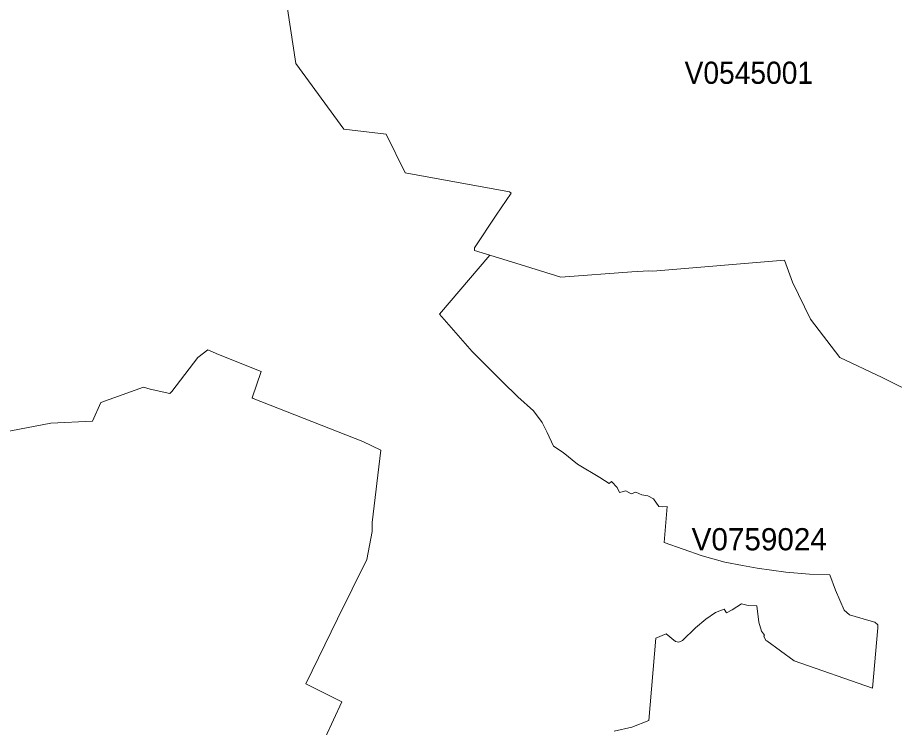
# Model space of a CAD drawing. Extents: x 369010 to 735936, y 6377141 to 6616555.
# Drawn here: x 586660 to 590615, y 6486714 to 6489915 of the extents above; entities that cross this region are included whole.
import ezdxf
from ezdxf.enums import TextEntityAlignment as Align

# ---------------------------------------------------------------- set-up
doc = ezdxf.new("R2010")
doc.units = 0
doc.header["$LTSCALE"] = 40
doc.layers.add('3', color=7, linetype='Continuous', lineweight=13)
doc.layers.add('4', color=7, linetype='Continuous')

msp = doc.modelspace()

# ---------------------------------------------------------------- linework, layer by layer
at = {"layer": '3'}
for points in [[(589120.92, 6487953.53), (589076.4, 6487982.33), (589047.6, 6488043.89), (589025.59, 6488088.25), (588986.2, 6488142.04), (588915.53, 6488204.93), (588847.51, 6488271.79), (588710.31, 6488408.66), (588562.35, 6488577.64), (588789.58, 6488843.77), (588720.24, 6488865.12), (588720.9, 6488875.88), (588818.88, 6489023.68), (588885.91, 6489122.81), (588877.96, 6489128.77), (588408.43, 6489214.34), (588322.7, 6489389.44), (588131.37, 6489412.11), (587914.23, 6489707.7), (587867.23, 6490024.81)], [(587867.23, 6490024.81), (587914.23, 6489707.7), (588131.37, 6489412.11), (588322.7, 6489389.44), (588408.43, 6489214.34), (588877.96, 6489128.77), (588885.91, 6489122.81), (588818.88, 6489023.68), (588720.9, 6488875.88), (588720.24, 6488865.12), (588789.58, 6488843.77), (588949.96, 6488794.45), (589110.33, 6488744.14), (589429.42, 6488768.14), (589507.54, 6488772.94), (589525.08, 6488770.79), (590118.08, 6488820.44), (590154.83, 6488721.47), (590235.92, 6488555.47), (590368.66, 6488381.69), (590558.49, 6488291.98), (590732.27, 6488206.42)], [(588789.58, 6488843.77), (588562.35, 6488577.64), (588710.31, 6488408.66), (588847.51, 6488271.79), (588915.53, 6488204.93), (588986.2, 6488142.04), (589025.59, 6488088.25), (589047.6, 6488043.89), (589076.4, 6487982.33), (589120.92, 6487953.53), (589184.64, 6487901.39), (589285.43, 6487841.15), (589327.31, 6487813.68), (589337.9, 6487822.78), (589364.05, 6487795.31), (589374.48, 6487773.13), (589403.27, 6487780.91), (589426.94, 6487766.51), (589447.79, 6487774.29), (589475.27, 6487762.54), (589501.58, 6487758.56), (589527.73, 6487744.16), (589551.23, 6487710.24), (589568.28, 6487708.91), (589590.13, 6487710.73), (589575.73, 6487548.21), (589746.86, 6487486.81), (589850.3, 6487459.33), (589928.91, 6487443.61), (589995.61, 6487431.86), (590124.87, 6487413.65), (590232.12, 6487404.55), (590322.48, 6487401.9), (590348.63, 6487332.56), (590388.02, 6487242.03), (590411.52, 6487221.17), (590498.25, 6487195.35), (590525.72, 6487188.73), (590540.12, 6487176.98), (590540.12, 6487162.58), (590515.29, 6486891.32), (590162.27, 6487013.96), (590039.14, 6487104.33), (590033.84, 6487105.65), (590024.74, 6487125.35), (590028.71, 6487129.32), (590014.31, 6487147.69), (590002.4, 6487188.24), (589993.29, 6487261.56), (589954.07, 6487262.88), (589925.27, 6487270.82), (589882.08, 6487243.35), (589857.08, 6487230.27), (589846.66, 6487247.16), (589807.43, 6487231.43), (589763.24, 6487201.97), (589717.4, 6487162.58), (589658.48, 6487106.31), (589641.6, 6487098.53), (589627.2, 6487101.02), (589585.16, 6487136.43), (589538.16, 6487116.74), (589506.88, 6486745.18), (589429.59, 6486715.06), (589349.82, 6486696.69)], [(591254.44, 6487928.04), (590930.87, 6488080.14), (590788.54, 6488167.69), (590732.27, 6488206.42), (590558.49, 6488291.98), (590368.66, 6488381.69), (590235.92, 6488555.47), (590154.83, 6488721.47), (590118.08, 6488820.44), (589525.08, 6488770.79), (589507.54, 6488772.94), (589429.42, 6488768.14), (589110.33, 6488744.14), (588949.96, 6488794.45), (588789.58, 6488843.77)], [(588046.64, 6486666.57), (588122.44, 6486829.76), (587960.24, 6486909.69), (588102.74, 6487203.96), (588234.98, 6487470.75), (588259.81, 6487597.36), (588259.81, 6487638.08), (588297.71, 6487963.95), (588216.94, 6488003.01), (587722.08, 6488196.98), (587717.28, 6488200.62), (587759.16, 6488318.46), (587566.68, 6488395.75), (587517.35, 6488416.77), (587472.83, 6488381.36), (587355, 6488228.1), (587347.22, 6488220.15), (587257.18, 6488238.86), (587228.22, 6488248.12), (587035.57, 6488179.44), (586997.34, 6488095.03), (586810.49, 6488085.93), (586486.27, 6488024.03)], [(587355, 6488228.1), (587472.83, 6488381.36), (587517.35, 6488416.77), (587566.68, 6488395.75), (587759.16, 6488318.46), (587717.28, 6488200.62), (587722.08, 6488196.98), (588216.94, 6488003.01), (588297.71, 6487963.95), (588259.81, 6487638.08), (588259.81, 6487597.36), (588234.98, 6487470.75), (588102.74, 6487203.96), (587960.24, 6486909.69), (588122.44, 6486829.76), (588046.64, 6486666.57)], [(585837.99, 6486517.78), (585718, 6486950.41), (585816.97, 6487024.39), (585665.2, 6487526.53), (586068.86, 6487532.82), (586185.88, 6487835.85), (586378.19, 6487960.64), (586486.27, 6488024.03), (586810.49, 6488085.93), (586997.34, 6488095.03), (587035.57, 6488179.44), (587228.22, 6488248.12), (587257.18, 6488238.86), (587347.22, 6488220.15), (587355, 6488228.1)], [(589349.82, 6486696.69), (589429.59, 6486715.06), (589506.88, 6486745.18), (589538.16, 6487116.74), (589585.16, 6487136.43), (589627.2, 6487101.02), (589641.6, 6487098.53), (589658.48, 6487106.31), (589717.4, 6487162.58), (589763.24, 6487201.97), (589807.43, 6487231.43), (589846.66, 6487247.16), (589857.08, 6487230.27), (589882.08, 6487243.35), (589925.27, 6487270.82), (589954.07, 6487262.88), (589993.29, 6487261.56), (590002.4, 6487188.24), (590014.31, 6487147.69), (590028.71, 6487129.32), (590024.74, 6487125.35), (590033.84, 6487105.65), (590039.14, 6487104.33), (590162.27, 6487013.96), (590515.29, 6486891.32), (590540.12, 6487162.58), (590540.12, 6487176.98), (590525.72, 6487188.73), (590498.25, 6487195.35), (590411.52, 6487221.17), (590388.02, 6487242.03), (590348.63, 6487332.56), (590322.48, 6487401.9), (590232.12, 6487404.55), (590124.87, 6487413.65), (589995.61, 6487431.86), (589928.91, 6487443.61), (589850.3, 6487459.33), (589746.86, 6487486.81), (589575.73, 6487548.21), (589590.13, 6487710.73), (589568.28, 6487708.91), (589551.23, 6487710.24), (589527.73, 6487744.16), (589501.58, 6487758.56), (589475.27, 6487762.54), (589447.79, 6487774.29), (589426.94, 6487766.51), (589403.27, 6487780.91), (589374.48, 6487773.13), (589364.05, 6487795.31), (589337.9, 6487822.78), (589327.31, 6487813.68), (589285.43, 6487841.15), (589184.64, 6487901.39), (589120.92, 6487953.53)]]:
    msp.add_lwpolyline(points, dxfattribs=at)

# ---------------------------------------------------------------- texts
at = {"layer": '4', "width": 0.95}
msp.add_text('V0545001', height=100, dxfattribs=at).set_placement((589957.77, 6489615.87), align=Align.CENTER)
at = {"layer": '4'}
msp.add_text('V0759024', height=100, dxfattribs=at).set_placement((590004.7, 6487512.43), align=Align.CENTER)

doc.saveas('drawing.dxf')
